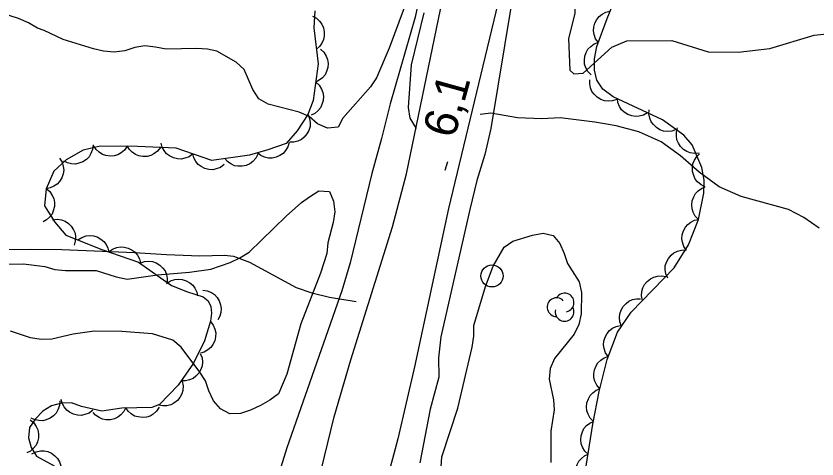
# Model space of a CAD drawing. Extents: x 336540 to 340074, y 5572036 to 5573747.
# Drawn here: x 338220.9 to 338293.1, y 5573048.2 to 5573088.2 of the extents above; entities that cross this region are included whole.
import ezdxf

# ---------------------------------------------------------------- set-up
doc = ezdxf.new("R2010")
doc.units = 0
for name, color, linetype in [('Niveau 2', 7, 'Continuous'), ('Niveau 21', 7, 'Continuous'), ('Niveau 22', 7, 'Continuous'), ('Niveau 3', 7, 'Continuous'), ('Niveau 36', 7, 'Continuous'), ('Niveau 4', 7, 'Continuous'), ('Niveau 44', 7, 'Continuous')]:
    doc.layers.add(name, color=color, linetype=linetype)

msp = doc.modelspace()

# ---------------------------------------------------------------- linework, layer by layer
at = {"layer": 'Niveau 2'}
for points in [[(338275.47, 5573121.59), (338274.68, 5573117.93), (338274.55, 5573113.86), (338272.46, 5573101.88), (338272.29, 5573098.47), (338272.57, 5573096.12), (338272.34, 5573094.4), (338271.29, 5573091.31), (338271.29, 5573088.4), (338270.72, 5573086.16), (338270.86, 5573083.3), (338271.22, 5573082.97), (338272.06, 5573083.02), (338274.65, 5573085.36), (338275.99, 5573085.93), (338280.04, 5573085.97), (338283.32, 5573084.96), (338286.02, 5573084.91), (338288.88, 5573085.24), (338292.89, 5573086.45), (338299.45, 5573087.13)], [(338255.9, 5573088.92), (338254.56, 5573085.27), (338253.43, 5573082.59), (338252.88, 5573081.79), (338250.39, 5573078.96), (338249.96, 5573078.16), (338249, 5573078.08), (338248.09, 5573078.46), (338247.34, 5573079.12), (338246.43, 5573079.5), (338243.65, 5573080.23), (338242.79, 5573080.72), (338242.26, 5573081.56), (338241.49, 5573083.35), (338240.75, 5573084.01), (338239.03, 5573085), (338238.18, 5573085.2), (338237.22, 5573085.24), (338234.45, 5573085.18), (338233.49, 5573085.38), (338232.52, 5573085.48), (338231.62, 5573085.34), (338230.73, 5573085.04), (338229.77, 5573084.91), (338228.81, 5573085), (338227.9, 5573085.21), (338225.17, 5573086.05), (338223.46, 5573086.87), (338222.83, 5573087.08), (338222.03, 5573087.57), (338221.12, 5573087.95), (338219.3, 5573088.53)], [(338257.01, 5573078.03), (338256.44, 5573078.98), (338256.31, 5573079.94), (338256.57, 5573083.79), (338257.72, 5573088.45)], [(338219.65, 5573065.8), (338221.57, 5573065.84), (338223.5, 5573065.6), (338224.41, 5573065.33), (338225.37, 5573065.24), (338228.14, 5573065.24), (338229.95, 5573064.66), (338230.92, 5573064.46), (338233.68, 5573064.86), (338236.55, 5573065.09), (338238.47, 5573065.35), (338240.21, 5573065.96), (338241.1, 5573066.37), (338241.94, 5573066.9), (338245.26, 5573070.14), (338246.65, 5573071.36), (338247.37, 5573071.88), (338248.21, 5573072.41), (338249.17, 5573072.37), (338249.53, 5573071.48), (338249.66, 5573070.52), (338249.51, 5573069.55), (338249.04, 5573067.73), (338248.95, 5573066.77), (338248.36, 5573065), (338246.59, 5573060.44), (338245.33, 5573055.89), (338244.57, 5573054.12), (338243.79, 5573053.54), (338242.95, 5573053.07), (338242.06, 5573052.65), (338241.16, 5573052.35), (338240.2, 5573052.33), (338239.35, 5573052.76), (338238.71, 5573053.48), (338238.3, 5573054.38), (338238, 5573055.28), (338237.47, 5573056.06), (338235.79, 5573058.34), (338235.04, 5573058.95), (338233.22, 5573059.53), (338230.45, 5573059.75), (338227.96, 5573059.76), (338226.05, 5573059.49), (338224.14, 5573059.05), (338223.18, 5573059.03), (338222.22, 5573059.18), (338220.4, 5573059.76)], [(338259.18, 5573046.63), (338259.31, 5573048.44), (338260.75, 5573052.83), (338262.05, 5573058.34), (338262.2, 5573059.31), (338262.18, 5573060.27), (338263.24, 5573063.8), (338263.94, 5573065.62), (338264.92, 5573067.34), (338265.7, 5573067.87), (338267.49, 5573068.41), (338268.45, 5573068.6), (338269.36, 5573068.4), (338269.94, 5573067.67), (338270.35, 5573066.78), (338270.65, 5573065.88), (338271.7, 5573064.21), (338271.89, 5573063.25), (338271.87, 5573061.33), (338271.67, 5573060.36), (338271.23, 5573059.5), (338269.47, 5573057.31), (338269.09, 5573056.4), (338269, 5573055.44), (338269.37, 5573053.58), (338269.45, 5573052.68), (338269.15, 5573050.75), (338269.15, 5573047.92)]]:
    msp.add_lwpolyline(points, dxfattribs=at)
at = {"layer": 'Niveau 21'}
for points in [[(338242.88, 5573024.43), (338249.6, 5573052.04), (338251.09, 5573057.18), (338254.87, 5573069.18), (338256.12, 5573073.94), (338260.26, 5573094.03), (338269.69, 5573135.48), (338279.01, 5573173.88)], [(338282.16, 5573162.13), (338274.64, 5573132.9), (338271.45, 5573120.1), (338266.69, 5573099.07), (338259.9, 5573070.84), (338256.83, 5573056.56), (338255.34, 5573050.08), (338250.08, 5573030.39)]]:
    msp.add_lwpolyline(points, dxfattribs=at)
at = {"layer": 'Niveau 22'}
for points in [[(338293.34, 5573069.04), (338291.95, 5573070.01), (338290.56, 5573070.75), (338286.31, 5573071.9), (338284.33, 5573072.79), (338282.53, 5573074.1), (338280.84, 5573075.57), (338279.09, 5573076.85), (338277.08, 5573077.74), (338275.03, 5573078.27), (338273.12, 5573078.6), (338269.98, 5573078.99), (338268.32, 5573078.92), (338266.14, 5573079.01), (338263.73, 5573079.43), (338262.76, 5573079.29)], [(338210.47, 5573067), (338222.22, 5573067.16), (338225.03, 5573067.13), (338231.58, 5573066.87), (338234.47, 5573066.67), (338237.48, 5573066.57), (338239.72, 5573066.63), (338240.52, 5573066.53), (338241.96, 5573066), (338246.17, 5573063.72), (338247.58, 5573063.21), (338249.18, 5573062.83), (338251.57, 5573062.45)]]:
    msp.add_lwpolyline(points, dxfattribs=at)
at = {"layer": 'Niveau 3'}
msp.add_line((338259.62, 5573074.27), (338259.84, 5573075.05), dxfattribs=at)
at = {"layer": 'Niveau 36'}
msp.add_circle((338263.829, 5573064.751), 1, dxfattribs=at)
at = {"layer": 'Niveau 4'}
for points in [[(338273.93, 5573161.32), (338272.49, 5573155.38), (338271.39, 5573150.34), (338270.95, 5573147.85), (338270.74, 5573145.76), (338270.41, 5573144.02), (338269.74, 5573141.18), (338268.03, 5573137.22), (338268.35, 5573137.8), (338267.58, 5573134.76), (338265.26, 5573126.29), (338264.08, 5573118.31), (338263.57, 5573115.94), (338261.47, 5573107.81), (338258.72, 5573096.63), (338256.91, 5573088.07), (338254.65, 5573080.26), (338253.88, 5573077.13), (338253, 5573073.98), (338251.05, 5573065.94), (338250.29, 5573063.4), (338245.34, 5573049.24), (338243.7, 5573044.04)], [(338282.41, 5573158.57), (338280.63, 5573150.26), (338279.13, 5573144.53), (338277.02, 5573135.51), (338275.54, 5573129.86), (338275.2, 5573128.02), (338274.37, 5573122.34), (338273.88, 5573120.34), (338272.13, 5573114.43), (338270.05, 5573106.52), (338268.51, 5573100.23), (338266.22, 5573092.13), (338265.58, 5573089.29), (338263.74, 5573078.03), (338263.2, 5573075.69), (338262.47, 5573073.34), (338261.82, 5573070.73), (338259.23, 5573059.25), (338259.01, 5573057.36), (338259.04, 5573055.62), (338258.25, 5573052.73), (338257.32, 5573047.9)]]:
    msp.add_lwpolyline(points, dxfattribs=at)
at = {"layer": 'Niveau 44'}
for points in [[(338272.03, 5573045.72), (338272.94, 5573051.39), (338273.5, 5573054.32), (338274.22, 5573057.22), (338275.15, 5573059.67), (338276.39, 5573061.48), (338280.27, 5573065.49), (338281.55, 5573067.54), (338282.45, 5573069.83), (338282.95, 5573072.2), (338282.97, 5573073.38), (338282.77, 5573074.52), (338281.87, 5573076.58), (338281.12, 5573077.45), (338279.21, 5573078.83), (338274.77, 5573080.9), (338273.84, 5573081.58), (338273.29, 5573082.38), (338273.08, 5573083.29), (338273.07, 5573084.31), (338273.3, 5573085.44), (338274.21, 5573087.94), (338276.58, 5573093.79)], [(338247.87, 5573088.65), (338247.76, 5573087.1), (338248.17, 5573083.86), (338247.71, 5573080.57), (338247.21, 5573079.31), (338246.26, 5573077.83), (338245.26, 5573076.7), (338243.61, 5573076.12), (338241.97, 5573075.62), (338238.58, 5573075.16), (338235.36, 5573076.25), (338231.85, 5573076.42), (338228.51, 5573076.44), (338226.96, 5573076.07), (338225.43, 5573075.21), (338224.32, 5573074.19), (338223.62, 5573072.59), (338223.48, 5573071.08), (338224.4, 5573069.59), (338225.41, 5573068.41), (338228.64, 5573067.14), (338231.96, 5573065.99), (338234.92, 5573063.89), (338236.38, 5573063.31), (338237.78, 5573062.86), (338238.24, 5573062.49), (338238.49, 5573062), (338238.54, 5573061.39), (338238.45, 5573060.67), (338237.89, 5573058.91), (338236.91, 5573056.88), (338235.54, 5573054.89), (338233.85, 5573053.15), (338233.15, 5573052.9), (338230.44, 5573052.84), (338228.64, 5573052.57), (338226.82, 5573052.99), (338225.91, 5573053.3), (338225.01, 5573053.29), (338224.11, 5573053.04), (338223.33, 5573052.57), (338222.67, 5573051.88), (338222.12, 5573051.08), (338222.03, 5573050.17), (338222.27, 5573049.27), (338222.74, 5573048.49), (338224.34, 5573047.62)], [(338273.43, 5573085.78), (338273.18, 5573086.12), (338273.05, 5573086.51), (338272.98, 5573086.83), (338273.01, 5573087.18), (338273.11, 5573087.54), (338273.3, 5573087.87), (338273.49, 5573088.14), (338273.77, 5573088.35), (338274.1, 5573088.52), (338274.45, 5573088.6)], [(338247.63, 5573088.17), (338248, 5573087.98), (338248.29, 5573087.7), (338248.5, 5573087.44), (338248.63, 5573087.11), (338248.71, 5573086.75), (338248.69, 5573086.37), (338248.64, 5573086.05), (338248.49, 5573085.73), (338248.27, 5573085.43), (338248, 5573085.19)], [(338272.77, 5573082.86), (338272.48, 5573083.16), (338272.29, 5573083.52), (338272.18, 5573083.83), (338272.16, 5573084.18), (338272.2, 5573084.55), (338272.34, 5573084.9), (338272.49, 5573085.19), (338272.74, 5573085.44), (338273.04, 5573085.66), (338273.37, 5573085.8)], [(338248.36, 5573085.19), (338248.67, 5573084.91), (338248.88, 5573084.56), (338249.01, 5573084.26), (338249.05, 5573083.91), (338249.03, 5573083.54), (338248.91, 5573083.17), (338248.78, 5573082.87), (338248.55, 5573082.61), (338248.26, 5573082.38), (338247.94, 5573082.22)], [(338247.94, 5573082.22), (338248.25, 5573081.94), (338248.46, 5573081.59), (338248.59, 5573081.29), (338248.63, 5573080.94), (338248.61, 5573080.57), (338248.5, 5573080.2), (338248.37, 5573079.9), (338248.14, 5573079.64), (338247.85, 5573079.4), (338247.52, 5573079.25)], [(338275.1, 5573080.66), (338274.7, 5573080.52), (338274.3, 5573080.5), (338273.97, 5573080.53), (338273.64, 5573080.66), (338273.32, 5573080.85), (338273.06, 5573081.12), (338272.85, 5573081.38), (338272.73, 5573081.71), (338272.66, 5573082.07), (338272.67, 5573082.43)], [(338277.85, 5573079.46), (338277.5, 5573079.25), (338277.1, 5573079.15), (338276.77, 5573079.11), (338276.43, 5573079.17), (338276.08, 5573079.3), (338275.76, 5573079.52), (338275.52, 5573079.73), (338275.33, 5573080.03), (338275.19, 5573080.37), (338275.14, 5573080.73)], [(338280.43, 5573077.95), (338280.04, 5573077.81), (338279.63, 5573077.78), (338279.3, 5573077.81), (338278.97, 5573077.93), (338278.66, 5573078.12), (338278.39, 5573078.4), (338278.18, 5573078.65), (338278.06, 5573078.98), (338277.99, 5573079.35), (338278, 5573079.71)], [(338247.22, 5573079.33), (338247.38, 5573078.94), (338247.43, 5573078.54), (338247.42, 5573078.21), (338247.31, 5573077.87), (338247.14, 5573077.55), (338246.88, 5573077.26), (338246.64, 5573077.04), (338246.32, 5573076.9), (338245.96, 5573076.81), (338245.6, 5573076.8)], [(338282.52, 5573075.82), (338282.11, 5573075.77), (338281.71, 5573075.85), (338281.39, 5573075.95), (338281.1, 5573076.15), (338280.84, 5573076.4), (338280.64, 5573076.73), (338280.5, 5573077.03), (338280.46, 5573077.38), (338280.47, 5573077.75), (338280.56, 5573078.1)], [(338245.53, 5573076.79), (338245.42, 5573076.39), (338245.21, 5573076.04), (338245, 5573075.79), (338244.71, 5573075.59), (338244.37, 5573075.44), (338244, 5573075.37), (338243.67, 5573075.35), (338243.33, 5573075.44), (338242.99, 5573075.59), (338242.7, 5573075.8)], [(338227.85, 5573076.57), (338227.81, 5573076.15), (338227.66, 5573075.77), (338227.5, 5573075.49), (338227.25, 5573075.24), (338226.94, 5573075.03), (338226.58, 5573074.9), (338226.27, 5573074.83), (338225.91, 5573074.85), (338225.55, 5573074.94), (338225.23, 5573075.1)], [(338230.93, 5573076.43), (338230.7, 5573076.08), (338230.38, 5573075.83), (338230.1, 5573075.66), (338229.76, 5573075.57), (338229.39, 5573075.54), (338229.01, 5573075.6), (338228.7, 5573075.69), (338228.4, 5573075.89), (338228.13, 5573076.14), (338227.93, 5573076.44)], [(338233.93, 5573076.32), (338233.68, 5573075.98), (338233.35, 5573075.74), (338233.06, 5573075.59), (338232.72, 5573075.51), (338232.35, 5573075.5), (338231.98, 5573075.58), (338231.67, 5573075.68), (338231.38, 5573075.89), (338231.12, 5573076.16), (338230.93, 5573076.46)], [(338236.85, 5573075.75), (338236.51, 5573075.49), (338236.13, 5573075.35), (338235.81, 5573075.28), (338235.46, 5573075.3), (338235.1, 5573075.39), (338234.76, 5573075.57), (338234.49, 5573075.76), (338234.28, 5573076.04), (338234.1, 5573076.36), (338234.01, 5573076.71)], [(338224.83, 5573075.36), (338225.06, 5573075.01), (338225.16, 5573074.62), (338225.21, 5573074.29), (338225.15, 5573073.94), (338225.04, 5573073.59), (338224.83, 5573073.27), (338224.62, 5573073.02), (338224.32, 5573072.83), (338223.98, 5573072.68), (338223.63, 5573072.61)], [(338239.69, 5573074.78), (338239.36, 5573074.53), (338238.97, 5573074.39), (338238.65, 5573074.32), (338238.3, 5573074.34), (338237.94, 5573074.43), (338237.6, 5573074.61), (338237.34, 5573074.8), (338237.12, 5573075.07), (338236.94, 5573075.4), (338236.85, 5573075.75)], [(338242.71, 5573075.72), (338242.53, 5573075.35), (338242.25, 5573075.05), (338241.99, 5573074.84), (338241.67, 5573074.71), (338241.31, 5573074.63), (338240.92, 5573074.64), (338240.6, 5573074.68), (338240.28, 5573074.84), (338239.98, 5573075.05), (338239.74, 5573075.32)], [(338283.07, 5573072.79), (338282.69, 5573072.97), (338282.38, 5573073.23), (338282.17, 5573073.48), (338282.02, 5573073.8), (338281.92, 5573074.16), (338281.92, 5573074.54), (338281.95, 5573074.86), (338282.09, 5573075.19), (338282.3, 5573075.5), (338282.55, 5573075.75)], [(338223.62, 5573072.62), (338223.95, 5573072.35), (338224.17, 5573072.01), (338224.32, 5573071.72), (338224.37, 5573071.37), (338224.37, 5573071), (338224.27, 5573070.63), (338224.16, 5573070.33), (338223.94, 5573070.05), (338223.66, 5573069.8), (338223.35, 5573069.63)], [(338282.45, 5573069.84), (338282.16, 5573070.14), (338281.98, 5573070.5), (338281.87, 5573070.81), (338281.85, 5573071.16), (338281.89, 5573071.53), (338282.03, 5573071.89), (338282.18, 5573072.18), (338282.43, 5573072.42), (338282.74, 5573072.64), (338283.07, 5573072.77)], [(338224.21, 5573069.81), (338224.62, 5573069.86), (338225.02, 5573069.79), (338225.34, 5573069.68), (338225.63, 5573069.48), (338225.89, 5573069.23), (338226.09, 5573068.9), (338226.23, 5573068.6), (338226.27, 5573068.25), (338226.25, 5573067.88), (338226.16, 5573067.53)], [(338281.36, 5573067.05), (338281.12, 5573067.39), (338281, 5573067.78), (338280.94, 5573068.1), (338280.98, 5573068.45), (338281.09, 5573068.81), (338281.28, 5573069.13), (338281.48, 5573069.39), (338281.77, 5573069.6), (338282.1, 5573069.76), (338282.45, 5573069.84)], [(338226.48, 5573067.99), (338226.83, 5573068.22), (338227.22, 5573068.35), (338227.54, 5573068.4), (338227.89, 5573068.36), (338228.24, 5573068.26), (338228.57, 5573068.06), (338228.83, 5573067.86), (338229.03, 5573067.58), (338229.2, 5573067.24), (338229.27, 5573066.89)], [(338229.28, 5573066.92), (338229.62, 5573067.17), (338230, 5573067.31), (338230.32, 5573067.38), (338230.67, 5573067.35), (338231.03, 5573067.26), (338231.37, 5573067.08), (338231.64, 5573066.89), (338231.85, 5573066.61), (338232.03, 5573066.28), (338232.12, 5573065.93)], [(338279.68, 5573064.54), (338279.51, 5573064.93), (338279.46, 5573065.33), (338279.46, 5573065.66), (338279.57, 5573066), (338279.74, 5573066.33), (338279.99, 5573066.61), (338280.23, 5573066.83), (338280.55, 5573066.98), (338280.91, 5573067.08), (338281.27, 5573067.09)], [(338232.1, 5573065.89), (338232.49, 5573066.04), (338232.89, 5573066.07), (338233.22, 5573066.04), (338233.55, 5573065.92), (338233.87, 5573065.73), (338234.14, 5573065.46), (338234.35, 5573065.21), (338234.48, 5573064.88), (338234.55, 5573064.52), (338234.54, 5573064.16)], [(338234.49, 5573064.06), (338234.84, 5573064.3), (338235.23, 5573064.42), (338235.55, 5573064.47), (338235.9, 5573064.43), (338236.25, 5573064.32), (338236.58, 5573064.13), (338236.84, 5573063.93), (338237.04, 5573063.64), (338237.2, 5573063.3), (338237.28, 5573062.95)], [(338277.41, 5573062.53), (338277.32, 5573062.94), (338277.36, 5573063.35), (338277.43, 5573063.67), (338277.6, 5573063.98), (338277.84, 5573064.26), (338278.14, 5573064.49), (338278.43, 5573064.65), (338278.77, 5573064.73), (338279.14, 5573064.75), (338279.49, 5573064.69)], [(338237.74, 5573063.46), (338238.16, 5573063.41), (338238.53, 5573063.25), (338238.81, 5573063.07), (338239.05, 5573062.81), (338239.24, 5573062.5), (338239.36, 5573062.13), (338239.42, 5573061.81), (338239.38, 5573061.46), (338239.28, 5573061.11), (338239.11, 5573060.79)], [(338275.52, 5573060.21), (338275.37, 5573060.6), (338275.34, 5573061.01), (338275.35, 5573061.34), (338275.47, 5573061.67), (338275.65, 5573061.99), (338275.92, 5573062.27), (338276.17, 5573062.48), (338276.5, 5573062.61), (338276.86, 5573062.69), (338277.22, 5573062.69)], [(338238.44, 5573060.65), (338238.7, 5573060.32), (338238.85, 5573059.94), (338238.93, 5573059.62), (338238.91, 5573059.27), (338238.83, 5573058.91), (338238.66, 5573058.57), (338238.48, 5573058.3), (338238.2, 5573058.08), (338237.88, 5573057.89), (338237.53, 5573057.79)], [(338274.32, 5573057.48), (338274.08, 5573057.82), (338273.95, 5573058.21), (338273.89, 5573058.53), (338273.93, 5573058.88), (338274.03, 5573059.24), (338274.22, 5573059.57), (338274.42, 5573059.83), (338274.7, 5573060.04), (338275.03, 5573060.2), (338275.38, 5573060.29)], [(338237.52, 5573057.77), (338237.68, 5573057.38), (338237.71, 5573056.98), (338237.69, 5573056.65), (338237.57, 5573056.32), (338237.39, 5573055.99), (338237.12, 5573055.72), (338236.87, 5573055.51), (338236.54, 5573055.38), (338236.18, 5573055.3), (338235.82, 5573055.3)], [(338273.56, 5573054.58), (338273.29, 5573054.89), (338273.11, 5573055.26), (338273.01, 5573055.57), (338273.01, 5573055.93), (338273.07, 5573056.29), (338273.22, 5573056.64), (338273.38, 5573056.93), (338273.64, 5573057.16), (338273.95, 5573057.37), (338274.29, 5573057.49)], [(338235.89, 5573055.25), (338235.97, 5573054.84), (338235.94, 5573054.43), (338235.86, 5573054.11), (338235.69, 5573053.8), (338235.46, 5573053.52), (338235.15, 5573053.29), (338234.87, 5573053.13), (338234.52, 5573053.05), (338234.15, 5573053.03), (338233.8, 5573053.09)], [(338272.99, 5573051.64), (338272.69, 5573051.93), (338272.5, 5573052.29), (338272.38, 5573052.6), (338272.36, 5573052.95), (338272.4, 5573053.32), (338272.53, 5573053.68), (338272.68, 5573053.97), (338272.92, 5573054.22), (338273.22, 5573054.44), (338273.55, 5573054.58)], [(338224.85, 5573053.48), (338224.83, 5573053.07), (338224.69, 5573052.68), (338224.53, 5573052.39), (338224.29, 5573052.14), (338223.99, 5573051.92), (338223.63, 5573051.78), (338223.32, 5573051.69), (338222.97, 5573051.71), (338222.6, 5573051.78), (338222.28, 5573051.94)], [(338227.83, 5573052.65), (338227.49, 5573052.39), (338227.11, 5573052.25), (338226.79, 5573052.18), (338226.44, 5573052.21), (338226.08, 5573052.3), (338225.74, 5573052.48), (338225.48, 5573052.66), (338225.26, 5573052.94), (338225.08, 5573053.27), (338224.99, 5573053.61)], [(338230.81, 5573052.9), (338230.63, 5573052.52), (338230.36, 5573052.22), (338230.1, 5573052.01), (338229.78, 5573051.87), (338229.42, 5573051.78), (338229.04, 5573051.79), (338228.72, 5573051.83), (338228.4, 5573051.98), (338228.09, 5573052.19), (338227.85, 5573052.45)], [(338233.82, 5573052.91), (338233.59, 5573052.56), (338233.28, 5573052.3), (338233, 5573052.12), (338232.66, 5573052.03), (338232.3, 5573051.98), (338231.92, 5573052.04), (338231.6, 5573052.12), (338231.3, 5573052.31), (338231.03, 5573052.55), (338230.82, 5573052.85)], [(338222.19, 5573051.77), (338222.51, 5573051.51), (338222.73, 5573051.17), (338222.88, 5573050.87), (338222.93, 5573050.52), (338222.93, 5573050.15), (338222.83, 5573049.78), (338222.71, 5573049.48), (338222.49, 5573049.21), (338222.21, 5573048.96), (338221.89, 5573048.79)], [(338272.5, 5573048.68), (338272.2, 5573048.96), (338272, 5573049.31), (338271.87, 5573049.62), (338271.84, 5573049.97), (338271.86, 5573050.34), (338271.99, 5573050.7), (338272.12, 5573051), (338272.36, 5573051.26), (338272.65, 5573051.49), (338272.98, 5573051.64)], [(338222.34, 5573048.71), (338222.71, 5573048.9), (338223.11, 5573048.97), (338223.44, 5573048.99), (338223.78, 5573048.91), (338224.12, 5573048.76), (338224.42, 5573048.52), (338224.66, 5573048.29), (338224.82, 5573047.98), (338224.94, 5573047.63), (338224.98, 5573047.27)], [(338272.03, 5573045.71), (338271.72, 5573046), (338271.52, 5573046.35), (338271.4, 5573046.66), (338271.36, 5573047.01), (338271.39, 5573047.38), (338271.51, 5573047.74), (338271.65, 5573048.04), (338271.89, 5573048.29), (338272.18, 5573048.52), (338272.5, 5573048.68)]]:
    msp.add_lwpolyline(points, dxfattribs=at)
for centre, start, end in [((338270.383, 5573062.351), 282.26917, 149.72626), ((338269.656, 5573061.929), 44.11537, 269.80396), ((338270.383, 5573061.507), 166.93686, 29.62123)]:
    msp.add_arc(centre, 0.845, start, end, dxfattribs=at)

# ---------------------------------------------------------------- texts
at = {"layer": 'Niveau 3'}
msp.add_text('6,1    ', height=3, rotation=74.54509, dxfattribs=at).set_placement((338260.43, 5573077.05))

doc.saveas('drawing.dxf')
